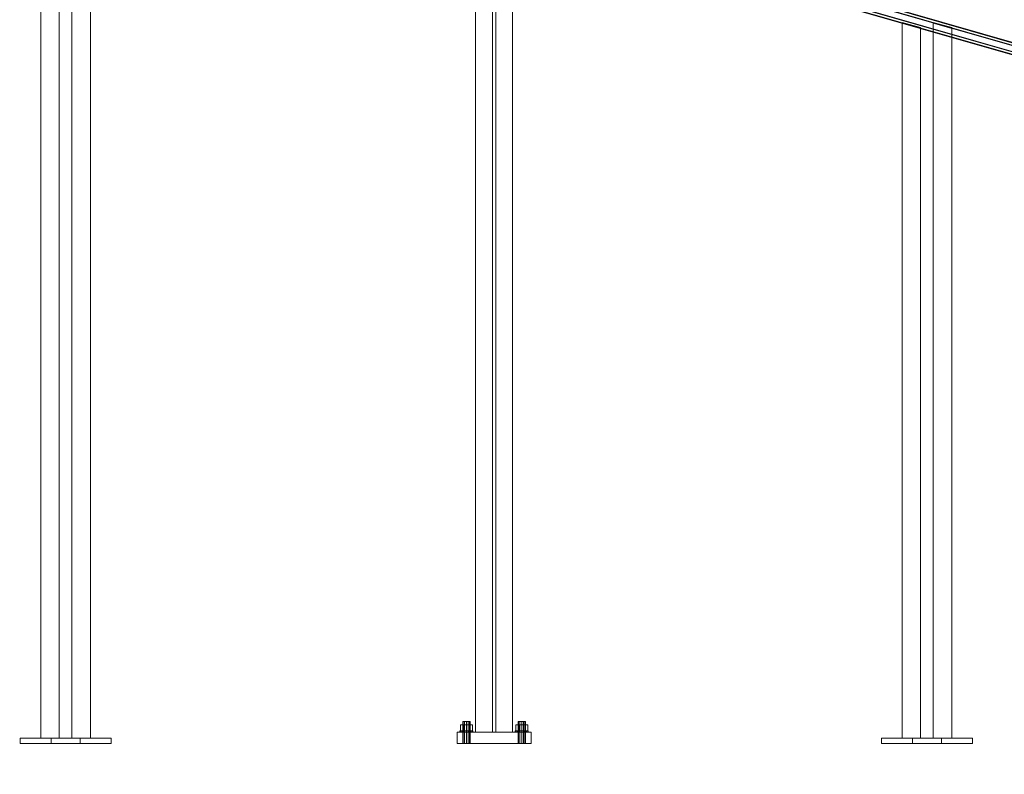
# Model space of a CAD drawing. Header units: millimetres. Extents: x -2233 to 61924, y -68080 to 6847.
# Tile 715 of 1022: x 20576 to 22711, y -67 to 1570. Entities that reach past the tile are written whole.
import ezdxf

# ---------------------------------------------------------------- set-up
doc = ezdxf.new("R2010")
doc.units = ezdxf.units.MM
for name, color, linetype, lineweight in [('COTAS_P', 1, 'Continuous', 0), ('lateral_C02', 7, 'Continuous', 0), ('lateral_C10', 7, 'Continuous', 0)]:
    doc.layers.add(name, color=color, linetype=linetype, lineweight=lineweight)
doc.dimstyles.new('R19_100', dxfattribs={"dimtxt": 250, "dimasz": 150, "dimexe": 150, "dimexo": 80, "dimgap": 100, "dimtad": 1, "dimtih": 1, "dimtoh": 1, "dimdsep": 46, "dimcen": 0.09, "dimadec": 0, "dimazin": 0, "dimtfac": 1, "dimtdec": 4, "dimtofl": 0, "dimtmove": 0, "dimatfit": 3, "dimfxl": 1, "dimtolj": 1, "dimtzin": 0, "dimarcsym": 0})

# ---------------------------------------------------------------- blocks, each defined once
blk = doc.blocks.new('DIM_R27_4')
at = {"layer": 'COTAS_P'}
for p, q in [((15248.4, 1279.1), (24311.8, 4109.1)), ((24311.8, 4109.1), (24155.2, 4107.3)), ((24311.8, 4109.1), (24182.1, 4021.4)), ((24580.1, 3250), (24311.8, 4109.1)), ((15248.4, 1279.1), (15378.1, 1366.8)), ((15248.4, 1279.1), (15405, 1280.8)), ((15516.6, 420), (15248.4, 1279.1))]:
    blk.add_line(p, q, dxfattribs=at)
blk.add_text('9495 P', height=250, rotation=17.3406, dxfattribs=at).set_placement((19750.3, 2789.5))
blk = doc.blocks.new('DIM_R27_33')
at = {"layer": 'COTAS_P'}
for p, q in [((857.9, 0), (857.9, -2500)), ((61924.1, 0), (61924.1, -2500)), ((857.9, -2500), (1007.9, -2455)), ((61924.1, -2500), (61774.1, -2455)), ((857.9, -2500), (61924.1, -2500)), ((857.9, -2500), (1007.9, -2545)), ((61924.1, -2500), (61774.1, -2545))]:
    blk.add_line(p, q, dxfattribs=at)
blk.add_text('61066.24 P', height=250, dxfattribs=at).set_placement((31391, -2400))

msp = doc.modelspace()

# ---------------------------------------------------------------- linework, layer by layer
at = {"layer": 'lateral_C02'}
for p, q in [((21564.794, 1964.43), (21564.794, 25)), ((21601.294, 1964.43), (21601.294, 25)), ((21608.294, 25), (21608.294, 1964.43)), ((21644.794, 25), (21644.794, 1964.43)), ((21537.866, 48), (21536.794, 48)), ((21536.794, 0), (21536.794, 48)), ((21540.794, 48), (21537.866, 48)), ((21537.866, 0), (21537.866, 48)), ((21544.794, 48), (21540.794, 48)), ((21540.794, 0), (21540.794, 48)), ((21548.794, 48), (21544.794, 48)), ((21544.794, 0), (21544.794, 48)), ((21551.722, 48), (21548.794, 48)), ((21548.794, 0), (21548.794, 48)), ((21552.794, 48), (21551.722, 48)), ((21551.722, 0), (21551.722, 48)), ((21552.794, 48), (21552.794, 0)), ((21657.866, 48), (21656.794, 48)), ((21656.794, 0), (21656.794, 48)), ((21660.794, 48), (21657.866, 48)), ((21657.866, 0), (21657.866, 48)), ((21664.794, 48), (21660.794, 48)), ((21660.794, 0), (21660.794, 48)), ((21668.794, 48), (21664.794, 48)), ((21664.794, 0), (21664.794, 48)), ((21671.722, 48), (21668.794, 48)), ((21668.794, 0), (21668.794, 48)), ((21672.794, 48), (21671.722, 48)), ((21671.722, 0), (21671.722, 48)), ((21672.794, 48), (21672.794, 0)), ((21524.794, 25), (21684.794, 25)), ((21524.794, 25), (21524.794, 0)), ((21531.86, 28), (21530.794, 28)), ((21530.794, 25), (21530.794, 28)), ((21531.86, 25), (21530.794, 25)), ((21534.894, 28), (21531.86, 28)), ((21531.86, 25), (21531.86, 28)), ((21534.894, 25), (21531.86, 25)), ((21538.394, 40.8), (21531.994, 40.8)), ((21531.994, 28), (21531.994, 40.8)), ((21538.394, 28), (21531.994, 28)), ((21539.436, 28), (21534.894, 28)), ((21534.894, 25), (21534.894, 28)), ((21539.436, 25), (21534.894, 25)), ((21551.194, 40.8), (21538.394, 40.8)), ((21538.394, 28), (21538.394, 40.8)), ((21551.194, 28), (21538.394, 28)), ((21544.794, 28), (21539.436, 28)), ((21539.436, 25), (21539.436, 28)), ((21544.794, 25), (21539.436, 25)), ((21550.151, 28), (21544.794, 28)), ((21544.794, 25), (21544.794, 28)), ((21550.151, 25), (21544.794, 25)), ((21554.693, 28), (21550.151, 28)), ((21550.151, 25), (21550.151, 28)), ((21554.693, 25), (21550.151, 25)), ((21557.594, 40.8), (21551.194, 40.8)), ((21551.194, 28), (21551.194, 40.8)), ((21551.194, 28), (21557.594, 28)), ((21557.728, 28), (21554.693, 28)), ((21554.693, 25), (21554.693, 28)), ((21557.728, 25), (21554.693, 25)), ((21557.594, 40.8), (21557.594, 28)), ((21558.794, 28), (21557.728, 28)), ((21557.728, 25), (21557.728, 28)), ((21557.728, 25), (21558.794, 25)), ((21558.794, 28), (21558.794, 25)), ((21564.794, 25), (21644.794, 25)), ((21601.294, 25), (21608.294, 25)), ((21651.86, 28), (21650.794, 28)), ((21650.794, 25), (21650.794, 28)), ((21651.86, 25), (21650.794, 25)), ((21654.894, 28), (21651.86, 28)), ((21651.86, 25), (21651.86, 28)), ((21654.894, 25), (21651.86, 25)), ((21658.394, 40.8), (21651.994, 40.8)), ((21651.994, 28), (21651.994, 40.8)), ((21658.394, 28), (21651.994, 28)), ((21659.436, 28), (21654.894, 28)), ((21654.894, 25), (21654.894, 28)), ((21659.436, 25), (21654.894, 25)), ((21671.194, 40.8), (21658.394, 40.8)), ((21658.394, 28), (21658.394, 40.8)), ((21671.194, 28), (21658.394, 28)), ((21664.794, 28), (21659.436, 28)), ((21659.436, 25), (21659.436, 28)), ((21664.794, 25), (21659.436, 25)), ((21670.151, 28), (21664.794, 28)), ((21664.794, 25), (21664.794, 28)), ((21670.151, 25), (21664.794, 25)), ((21674.693, 28), (21670.151, 28)), ((21670.151, 25), (21670.151, 28)), ((21674.693, 25), (21670.151, 25)), ((21677.594, 40.8), (21671.194, 40.8)), ((21671.194, 28), (21671.194, 40.8)), ((21671.194, 28), (21677.594, 28)), ((21677.728, 28), (21674.693, 28)), ((21674.693, 25), (21674.693, 28)), ((21677.728, 25), (21674.693, 25)), ((21677.594, 40.8), (21677.594, 28)), ((21678.794, 28), (21677.728, 28)), ((21677.728, 25), (21677.728, 28)), ((21677.728, 25), (21678.794, 25)), ((21678.794, 28), (21678.794, 25)), ((21684.794, 0), (21684.794, 25)), ((21524.794, 0), (21684.794, 0)), ((21537.866, 0), (21536.794, 0)), ((21540.794, 0), (21537.866, 0)), ((21544.794, 0), (21540.794, 0)), ((21548.794, 0), (21544.794, 0)), ((21551.722, 0), (21548.794, 0)), ((21551.722, 0), (21552.794, 0)), ((21657.866, 0), (21656.794, 0)), ((21660.794, 0), (21657.866, 0)), ((21664.794, 0), (21660.794, 0)), ((21668.794, 0), (21664.794, 0)), ((21671.722, 0), (21668.794, 0)), ((21671.722, 0), (21672.794, 0))]:
    msp.add_line(p, q, dxfattribs=at)
at = {"layer": 'lateral_C10'}
for p, q in [((27698.776, 71.232), (18865.914, 2609.41)), ((18870.024, 2609.41), (27702.886, 71.232)), ((27768.645, 71.232), (18935.784, 2609.41)), ((18939.894, 2609.41), (27772.755, 71.232)), ((18864.301, 2603.637), (27697.162, 65.459)), ((27697.819, 65.459), (18864.958, 2603.637)), ((27701.272, 65.459), (18868.411, 2603.637)), ((18934.17, 2603.637), (27767.031, 65.459)), ((18937.622, 2603.637), (27770.484, 65.459)), ((27771.141, 65.459), (18938.28, 2603.637)), ((20622.233, 2100.206), (20622.233, 12)), ((20622.233, 12), (20622.233, 2098.342)), ((20689.637, 2100.206), (20689.637, 12)), ((20689.637, 12), (20689.637, 2098.342)), ((20662.233, 12), (20662.233, 2089.022)), ((20662.233, 12), (20662.233, 2087.158)), ((20729.637, 12), (20729.637, 2089.022)), ((20729.637, 12), (20729.637, 2087.158)), ((22489.377, 1563.67), (22529.377, 1552.487)), ((22489.377, 1561.806), (22489.377, 1563.67)), ((22489.377, 1563.67), (22489.377, 12)), ((22529.377, 1550.623), (22489.377, 1561.806)), ((22489.377, 12), (22489.377, 1561.806)), ((22556.781, 1563.67), (22596.781, 1552.487)), ((22556.781, 1561.806), (22556.781, 1563.67)), ((22556.781, 1563.67), (22556.781, 12)), ((22596.781, 1550.623), (22556.781, 1561.806)), ((22556.781, 12), (22556.781, 1561.806)), ((22529.377, 1552.487), (22529.377, 1550.623)), ((22529.377, 12), (22529.377, 1552.487)), ((22529.377, 12), (22529.377, 1550.623)), ((22596.781, 1552.487), (22596.781, 1550.623)), ((22596.781, 12), (22596.781, 1552.487)), ((22596.781, 12), (22596.781, 1550.623)), ((20577.233, 12), (20707.233, 12)), ((20577.233, 12), (20577.233, 0)), ((20577.233, 0), (20707.233, 0)), ((20622.233, 12), (20662.233, 12)), ((20644.637, 12), (20774.637, 12)), ((20644.637, 12), (20644.637, 0)), ((20644.637, 0), (20774.637, 0)), ((20689.637, 12), (20729.637, 12)), ((20707.233, 0), (20707.233, 12)), ((20774.637, 0), (20774.637, 12)), ((22444.377, 12), (22574.377, 12)), ((22444.377, 12), (22444.377, 0)), ((22444.377, 0), (22574.377, 0)), ((22489.377, 12), (22529.377, 12)), ((22511.781, 12), (22641.781, 12)), ((22511.781, 12), (22511.781, 0)), ((22511.781, 0), (22641.781, 0)), ((22556.781, 12), (22596.781, 12)), ((22574.377, 0), (22574.377, 12)), ((22641.781, 0), (22641.781, 12))]:
    msp.add_line(p, q, dxfattribs=at)

# ---------------------------------------------------------------- dimensions: what is measured, and where the dimension line sits
at = {"layer": 'COTAS_P'}
for p1, p2, distance, picture, middle in [((15516.618, 420), (24580.067, 3250), 900, 'DIM_R27_4', (19780.096, 2694.095)), ((857.898, 0), (61924.134, 0), -2500, 'DIM_R27_33', (31391.016, -2500))]:
    dim = msp.add_aligned_dim(p1=p1, p2=p2, distance=distance, text='<> P', dimstyle='R19_100', dxfattribs=at)
    dim.commit()
    dim.dimension.update_dxf_attribs({"geometry": picture, "text_midpoint": middle})

doc.saveas('drawing.dxf')
